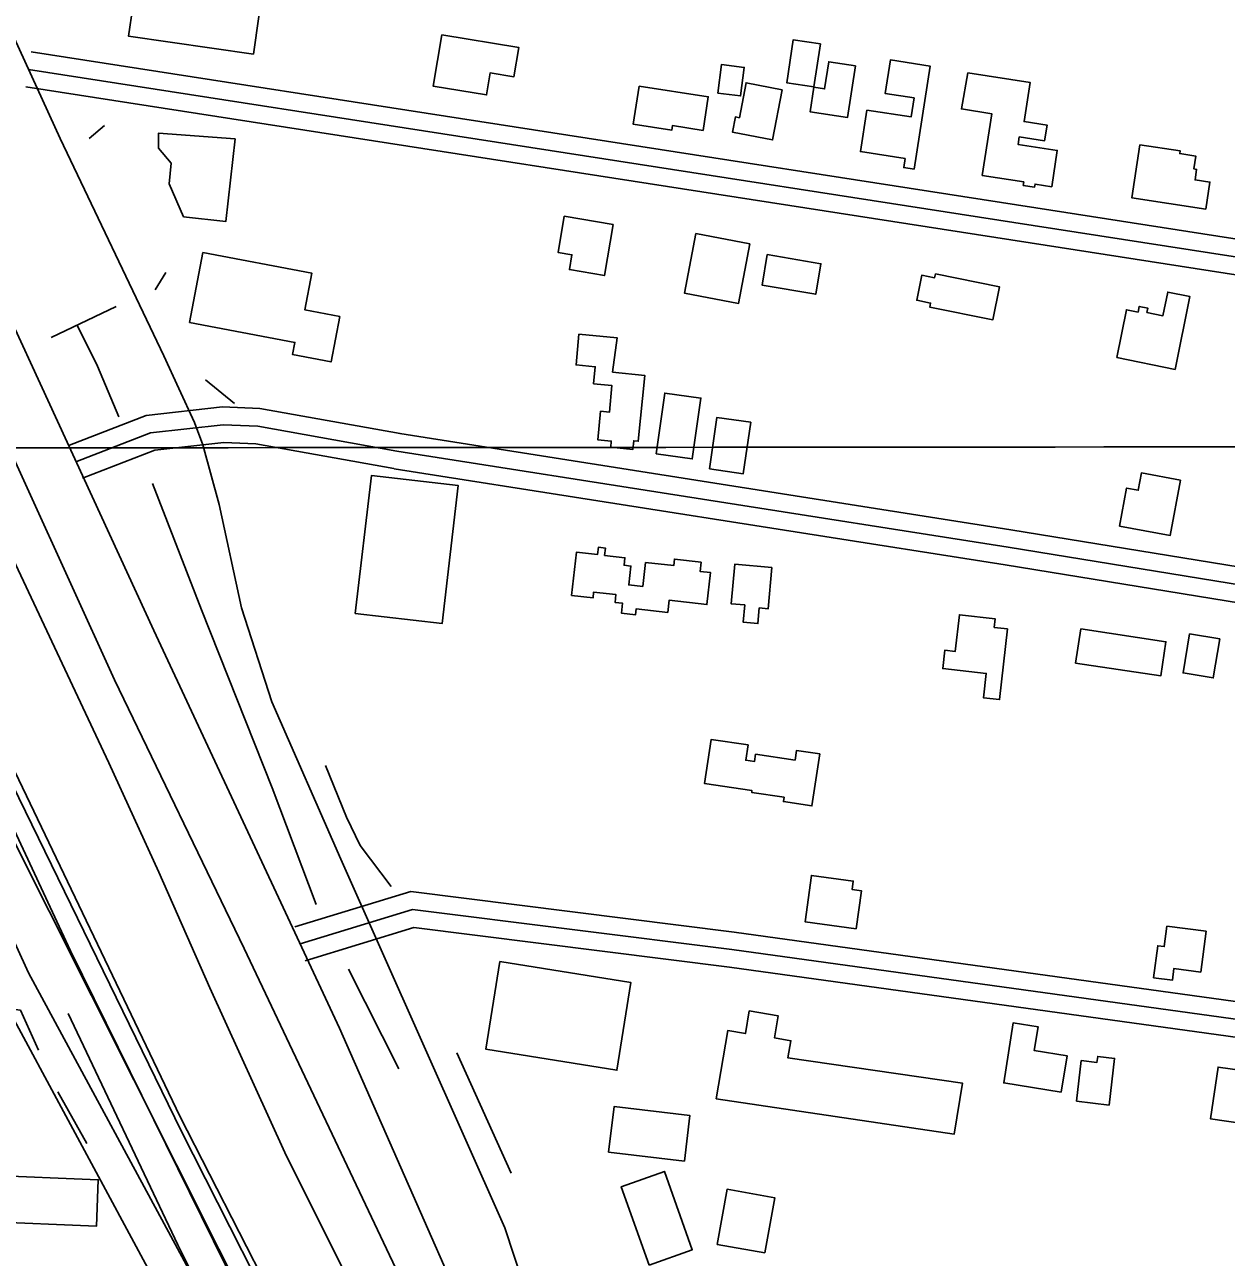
# Model space of a CAD drawing. Extents: x 3297772 to 3335630, y 634068 to 659439.
# Drawn here: x 3309508 to 3310522, y 653921 to 654963 of the extents above; entities that cross this region are included whole.
import ezdxf

# ---------------------------------------------------------------- set-up
doc = ezdxf.new("R2010")
doc.units = 0
for name, color, linetype in [('V-BLDG-OTLN', 7, 'Continuous'), ('V-GRID-MAJR', 7, 'Continuous'), ('V-RAIL-TRAK', 7, 'Continuous'), ('V-ROAD-CNTR', 7, 'Continuous'), ('V-TOPO-SHOR', 7, 'Continuous')]:
    doc.layers.add(name, color=color, linetype=linetype)

msp = doc.modelspace()

# ---------------------------------------------------------------- linework, layer by layer
at = {"layer": 'V-BLDG-OTLN'}
for points in [[(3309700.724561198, 654937.6930978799), (3309709.592543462, 654999.676973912), (3309638.5166856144, 655009.8459535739), (3309636.8056890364, 654997.8899774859), (3309602.535757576, 655002.7939676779), (3309595.376771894, 654952.7690677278)], [(3309859.735, 654954.073), (3309924.904, 654943.262), (3309920.808, 654918.583), (3309900.742, 654921.911), (3309897.649, 654903.27), (3309852.546, 654910.756)], [(3310179.573, 654946.471), (3310174.174, 654910.015), (3310151.257, 654913.408), (3310156.668, 654949.862)], [(3310092.932, 654904.8470000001), (3310096.076, 654929), (3310115.325, 654926.495), (3310112.179, 654902.343)], [(3310209.222, 654927.849), (3310202.469, 654884.0970000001), (3310170.83, 654888.982), (3310174.037, 654909.7710000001), (3310183.165, 654908.362), (3310186.708, 654931.322)], [(3310218.86, 654890.507), (3310256.227, 654884.654), (3310258.734, 654900.659), (3310234.2460000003, 654904.493), (3310238.68, 654932.799), (3310272.3680000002, 654927.523), (3310258.744, 654840.544), (3310249.946, 654841.9230000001), (3310251.124, 654849.441), (3310213.355, 654855.358)], [(3310304.103, 654921.838), (3310356.6410000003, 654913.75), (3310351.574, 654880.7980000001), (3310371.0160000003, 654877.806), (3310368.974, 654864.498), (3310347.562, 654867.777), (3310346.585, 654861.407), (3310379.656, 654856.328), (3310374.952, 654825.758), (3310360.911, 654827.91), (3310360.524, 654825.399), (3310350.884, 654826.878), (3310351.345, 654829.839), (3310316.232, 654835.295), (3310324.321, 654887.388), (3310298.6720000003, 654891.378)], [(3310026.563, 654910.649), (3310084.894, 654901.6460000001), (3310080.521, 654873.316), (3310054.614, 654877.314), (3310054.014, 654873.435), (3310021.59, 654878.443)], [(3310147.298, 654907.686), (3310139.176, 654865.301), (3310105.4020000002, 654871.772), (3310107.862, 654884.611), (3310111.184, 654883.974), (3310116.853, 654913.5210000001)], [(3309685.36859191, 654866.121241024), (3309677.537607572, 654796.454380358), (3309641.770679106, 654800.334372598), (3309629.6317033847, 654828.272316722), (3309631.2177002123, 654845.6442819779), (3309620.530721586, 654858.1932568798), (3309620.5497215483, 654870.8972314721)], [(3310505.127, 654806.758), (3310442.694, 654816.21), (3310449.4790000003, 654861.033), (3310483.437, 654855.89), (3310483.097, 654853.654), (3310496.632, 654851.606), (3310494.9790000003, 654840.698), (3310497.302, 654840.346), (3310495.96, 654831.486), (3310508.582, 654829.5750000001)], [(3310004.495, 654793.803), (3309997.2430000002, 654750.7170000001), (3309967.666, 654755.696), (3309969.772, 654768.211), (3309958.078, 654770.179), (3309963.222, 654800.748)], [(3310119.992, 654777.5210000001), (3310110.463, 654727.104), (3310064.8680000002, 654735.72), (3310074.4020000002, 654786.137)], [(3309646.88366888, 654711.1045510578), (3309735.826490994, 654694.1625849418), (3309733.8734949, 654683.90860545), (3309766.3734299, 654677.7186178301), (3309773.677415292, 654716.067541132), (3309744.239474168, 654721.674529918), (3309750.130462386, 654752.6044680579), (3309658.1246463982, 654770.127433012)], [(3310134.67, 654768.385), (3310180.048, 654760.681), (3310175.661, 654734.859), (3310130.288, 654742.5700000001)], [(3310276.742, 654752.157), (3310330.832, 654741.261), (3310325.218, 654713.398), (3310272.005, 654724.12), (3310272.667, 654727.407), (3310260.954, 654729.7660000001), (3310265.2260000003, 654750.963), (3310276.062, 654748.78)], [(3310429.914, 654681.4230000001), (3310438.086, 654721.758), (3310447.855, 654719.78), (3310448.842, 654724.654), (3310456.053, 654723.194), (3310455.311, 654719.54), (3310468.875, 654716.792), (3310472.912, 654736.711), (3310491.6040000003, 654732.924), (3310479.146, 654671.447)], [(3310003.971, 654668.975), (3310031.287, 654666.296), (3310025.735, 654610.726), (3310021.914, 654611.099), (3310021.203, 654603.867), (3310002.472, 654605.708), (3310002.98, 654610.843), (3309991.5500000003, 654611.969), (3309993.926, 654636.035), (3310001.417, 654635.2880000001), (3310003.582, 654657.814), (3309988.075, 654659.284), (3309989.4390000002, 654673.6140000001), (3309973.2430000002, 654675.1460000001), (3309975.7090000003, 654701.1410000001), (3310008.055, 654698.077)], [(3310040.88, 654600.103), (3310048.116, 654651.436), (3310078.651, 654647.131), (3310071.41, 654595.8)], [(3310085.807, 654587.358), (3310092.14, 654630.899), (3310120.697, 654626.745), (3310114.338, 654583.209)], [(3310483.717, 654577.97), (3310475.097, 654531.219), (3310432.2, 654539.128), (3310438.106, 654571.167), (3310448.014, 654569.34), (3310450.728, 654584.053)], [(3309786.8033890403, 654465.3670425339), (3309800.521361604, 654581.896809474), (3309873.76821511, 654573.27382672), (3309860.049242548, 654456.7440597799)], [(3310031.887, 654508.449), (3310055.72, 654505.743), (3310056.332, 654511.152), (3310078.83, 654508.6), (3310077.949, 654500.824), (3310086.829, 654499.817), (3310083.765, 654472.822), (3310051.812, 654476.449), (3310050.651, 654466.2170000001), (3310024.044, 654469.238), (3310023.478, 654464.261), (3310011.592, 654465.611), (3310012.528, 654473.8520000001), (3310006.165, 654474.5750000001), (3310006.914, 654481.182), (3309988.095, 654483.318), (3309987.542, 654478.454), (3309969.458, 654480.506), (3309973.6180000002, 654517.159), (3309991.433, 654515.136), (3309992.117, 654521.153), (3309998.0500000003, 654520.481), (3309997.35, 654514.304), (3310014.49, 654512.361), (3310013.7630000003, 654505.958), (3310019.571, 654505.299), (3310017.771, 654489.441), (3310029.577, 654488.1020000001)], [(3310138.656, 654504.064), (3310135.514, 654469.236), (3310127.963, 654469.9180000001), (3310126.771, 654456.72), (3310114.426, 654457.833), (3310115.749, 654472.492), (3310104.204, 654473.533), (3310107.219, 654506.9010000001)], [(3310337.611, 654452.203), (3310330.85, 654392.6240000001), (3310317.268, 654394.164), (3310319.588, 654414.605), (3310282.8510000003, 654418.773), (3310284.6, 654434.184), (3310293.536, 654433.171), (3310297.0500000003, 654464.155), (3310327.24, 654460.728), (3310326.421, 654453.4720000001)], [(3310399.469, 654452.319), (3310471.4250000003, 654441.457), (3310467.053, 654412.496), (3310395.096, 654423.359)], [(3310516.782, 654443.832), (3310511.347, 654410.833), (3310485.861, 654415.031), (3310491.307, 654448.029)], [(3310124.7460000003, 654346.419), (3310158.204, 654341.441), (3310159.418, 654349.6), (3310178.977, 654346.6900000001), (3310172.444, 654302.7760000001), (3310148.404, 654306.3520000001), (3310148.947, 654310.012), (3310121.561, 654314.088), (3310121.799, 654315.685), (3310081.836, 654321.63), (3310087.382, 654358.91), (3310118.536, 654354.275), (3310116.603, 654341.281), (3310123.822, 654340.208)], [(3310209.789, 654199.037), (3310166.707, 654204.915), (3310172.053, 654244.103), (3310207.35, 654239.2880000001), (3310206.379, 654232.17), (3310214.161, 654231.0920000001)], [(3310505.332, 654196.8420000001), (3310500.8140000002, 654162.468), (3310478.151, 654165.446), (3310476.848, 654155.542), (3310460.968, 654157.629), (3310464.523, 654184.691), (3310470.0160000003, 654183.968), (3310472.279, 654201.185)], [(3309908.895144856, 654171.3276306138), (3310019.578923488, 654153.5956660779), (3310007.71794721, 654079.5598141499), (3309897.034168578, 654097.2917786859)], [(3310091.449, 654055.231), (3310101.36, 654113.0480000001), (3310116.222, 654110.5), (3310119.499, 654129.616), (3310144.024, 654125.411), (3310140.841, 654106.8420000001), (3310154.624, 654104.481), (3310152.132, 654089.932), (3310299.5, 654068.721), (3310292.645, 654025.551)], [(3310383.017, 654061.028), (3310334.432, 654068.7270000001), (3310342.491, 654119.589), (3310363.403, 654116.275), (3310360.2060000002, 654096.094), (3310387.877, 654091.703)], [(3310395.86, 654053.262), (3310399.919, 654087.636), (3310413.182, 654086.069), (3310413.7800000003, 654091.13), (3310428.04, 654089.444), (3310423.379, 654050.012)], [(3310580.563, 654027.949), (3310509.063, 654038.353), (3310515.4390000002, 654082.166), (3310537.627, 654078.936), (3310535.663, 654065.444), (3310584.972, 654058.264)], [(3310064.771833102, 654002.8379675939), (3310000.7629611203, 654010.3459525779), (3310005.279952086, 654048.856875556), (3310069.288824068, 654041.3488905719)], [(3309475.1750122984, 653990.941991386), (3309569.729823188, 653987.020999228), (3309568.1018264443, 653947.752077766), (3309473.547015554, 653951.672069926)], [(3310034.960892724, 653914.943143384), (3310011.438939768, 653981.1500109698), (3310047.873866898, 653994.0949850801), (3310071.395819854, 653927.8881174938)], [(3310132.733697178, 653925.157122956), (3310092.414777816, 653932.3481085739), (3310100.734761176, 653978.9980152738), (3310141.053680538, 653971.8070296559)]]:
    msp.add_lwpolyline(points, close=True, dxfattribs=at)
at = {"layer": 'V-GRID-MAJR'}
msp.add_spline([(3301871.984, 654599.909), (3307131.646, 654603.3520000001), (3312391.307, 654607.559), (3317650.968, 654612.532), (3322910.628, 654618.27), (3328170.287, 654624.772), (3333429.9450000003, 654632.04), (3333429.946, 654632.04)], degree=3, dxfattribs=at)
at = {"layer": 'V-RAIL-TRAK'}
for points in [[(3308967.794, 655522.4010000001), (3309048.2600000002, 655319.254), (3309168.17, 655024.545), (3309286.5100000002, 654747.5430000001), (3309414.872, 654462.09), (3309546.311, 654180.492), (3309697.046, 653874.29), (3309822.957, 653627.807), (3309836.166, 653601.947), (3309996.901, 653301.9230000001), (3310094.165, 653134.308), (3310117.42, 653094.231), (3310278.09, 652828.859), (3310372.329, 652673.484), (3310407.853, 652618.876), (3310451.093, 652556.582), (3310502.055, 652485.254)], [(3310638.063, 652262.458), (3310502.055, 652485.254), (3310365.3079440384, 652729.1197948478), (3310143.6760827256, 653090.3680317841), (3310112.5120827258, 653145.615031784), (3309788.945010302, 653746.688642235), (3309638.473571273, 654040.7056401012), (3309486.947571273, 654357.6886401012), (3309317.226094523, 654735.4828181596), (3309215.905094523, 654971.7038181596), (3309093.5130334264, 655272.0517172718), (3308992.140694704, 655521.8382864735)]]:
    msp.add_lwpolyline(points, dxfattribs=at)
at = {"layer": 'V-ROAD-CNTR'}
for p, q in [((3309866.627229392, 653503.811965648), (3309510.8989408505, 654161.8536495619)), ((3309840.2372821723, 653489.5449941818), (3309484.5089936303, 654147.5866780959))]:
    msp.add_line(p, q, dxfattribs=at)
for points in [[(3308259.920442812, 657640.0916930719), (3308578.797805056, 656818.425336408), (3308820.0933224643, 656196.9665793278), (3308890.8721809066, 656014.5649441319), (3308959.71504322, 655833.9593053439), (3309064.622833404, 655569.0288352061), (3309151.7526591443, 655362.5852480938), (3309233.3144960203, 655174.986623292), (3309361.9272387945, 654895.7561817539), (3309583.556795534, 654409.1841548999)], [(3308331.837298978, 657640.164692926), (3308585.957790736, 656988.3259966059), (3308906.4641497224, 656155.764661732), (3309129.581703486, 655593.525786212), (3309254.783453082, 655266.0924410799), (3309336.81428902, 655066.0578411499), (3309401.5711595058, 654917.80313766), (3309616.6097294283, 654450.785071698)], [(3308418.3351259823, 657640.25269275), (3308577.0138086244, 657235.084503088), (3308929.003104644, 656320.766331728), (3309095.185772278, 655894.2481847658), (3309282.487397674, 655436.146100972), (3309395.2671721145, 655177.1166190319), (3309537.646887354, 654866.39824047), (3309625.1527123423, 654683.010607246), (3309637.779687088, 654655.3396625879), (3309650.942660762, 654626.6937198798), (3309658.1326463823, 654607.7847576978), (3309671.8736189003, 654557.2408587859), (3309690.7295811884, 654470.1480329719)], [(3309510.8989408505, 654161.8536495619), (3309376.2562101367, 654456.62406002), (3309272.6054174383, 654696.6455799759), (3309113.951734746, 655067.695837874), (3308933.86009493, 655520.7169318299), (3308813.8393349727, 655815.4783423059), (3308720.419521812, 656075.5618221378)], [(3310361.476239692, 654807.8733575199), (3309513.186936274, 654939.62309402)], [(3310359.1742442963, 654793.0513871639), (3309510.884940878, 654924.8011236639)], [(3310356.8722489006, 654778.2294168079), (3309508.5829454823, 654909.979153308)], [(3310361.479239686, 654807.8733575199), (3310775.638411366, 654743.464486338), (3311021.294920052, 654706.5055602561), (3311104.938752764, 654689.700593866), (3311182.921596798, 654680.0116132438)], [(3310359.1742442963, 654793.0513871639), (3310773.370415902, 654728.6365159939), (3311018.699925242, 654691.7275898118), (3311102.533757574, 654674.884623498), (3311181.071600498, 654665.1256430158)], [(3310356.869248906, 654778.2294168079), (3310771.102420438, 654713.80854565), (3311016.1049304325, 654676.9496193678), (3311100.1287623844, 654660.0686531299), (3311179.221604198, 654650.239672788)], [(3309545.501871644, 654607.4637583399), (3309610.3097420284, 654632.510708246), (3309674.6866132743, 654639.7836936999), (3309706.176550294, 654638.2966966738), (3309824.6243133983, 654617.1567389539)], [(3309550.9088608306, 654593.4727863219), (3309613.91373482, 654617.8227376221), (3309675.1776122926, 654624.7437237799), (3309704.49855365, 654623.359726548), (3309821.9883186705, 654602.3897684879)], [(3311134.637693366, 654403.7391657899), (3310764.0684345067, 654467.07403912), (3310340.4232817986, 654535.9779013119), (3309824.320314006, 654617.207738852)], [(3309556.315850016, 654579.4818143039), (3309617.517727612, 654603.1347669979), (3309675.66861131, 654609.70375386), (3309702.820557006, 654608.4227564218), (3309819.3523239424, 654587.622798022)], [(3311132.11069842, 654388.9531953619), (3310761.6004394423, 654452.278068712), (3310338.053286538, 654521.1659309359), (3309821.9883186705, 654602.3897684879)], [(3311129.583703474, 654374.1672249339), (3310759.132444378, 654437.4820983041), (3310335.683291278, 654506.3539605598), (3309819.6563233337, 654587.5717981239)], [(3309690.7295811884, 654470.1480329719), (3309716.2525301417, 654390.6191920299), (3309774.642413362, 654257.7854576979), (3309913.0521365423, 653946.537080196), (3309953.625055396, 653823.452326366), (3310013.1759362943, 653682.326608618), (3310140.38268188, 653404.6321640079)], [(3309616.6097294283, 654450.785071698), (3309773.377415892, 654115.0307432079), (3309939.3250839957, 653738.4054964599), (3310061.4368397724, 653497.78097771), (3310147.311668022, 653316.073341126), (3310195.250572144, 653223.862525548), (3310245.814471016, 653132.7087078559), (3310370.896220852, 652922.2471287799), (3310488.272986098, 652726.508520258), (3310549.8358629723, 652626.4877203), (3310636.4746896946, 652485.232002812), (3310738.5714855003, 652322.6303280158)], [(3310679.645603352, 652327.1133190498), (3310490.697981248, 652636.2287008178), (3310369.441223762, 652844.241284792), (3310316.2653301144, 652940.3850925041), (3310280.919400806, 652998.8149756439), (3310198.836564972, 653125.289722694), (3310114.53773357, 653296.69637988), (3309962.0620385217, 653605.6687619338), (3309831.0683005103, 653890.5991920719), (3309693.019576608, 654182.327608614), (3309583.556795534, 654409.1841548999)], [(3309475.105012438, 654365.6082420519), (3309639.8086830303, 654028.2819167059), (3309845.212272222, 653623.0337272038), (3310156.59264946, 653066.2808407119), (3310529.655903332, 652450.629072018), (3310984.2979940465, 651694.862583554), (3311699.487563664, 650488.0039972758), (3311962.5750374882, 650063.0368472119), (3312156.5306495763, 649765.917441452), (3312337.3872878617, 649482.2870087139), (3312484.708993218, 649240.86949155), (3312633.317696, 648977.5540181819), (3312720.01252261, 648826.4743203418), (3312839.2422841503, 648598.645776), (3313001.19196025, 648301.9423694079), (3313200.674561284, 647917.119139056), (3313378.6912052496, 647569.061835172), (3313539.7338831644, 647260.121453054), (3313882.197198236, 646589.3307946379), (3314289.665383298, 645809.51135428)], [(3309456.5430495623, 654356.276260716), (3309814.6743332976, 653643.508686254), (3310167.1576283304, 653021.620930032), (3310349.1622643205, 652714.278544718), (3310409.670143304, 652621.114731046), (3310511.347939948, 652480.1470129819)], [(3309735.7424911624, 654200.55457216), (3309833.69329526, 654230.5985120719), (3310106.81774901, 654196.248580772), (3310572.9948166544, 654131.7827097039), (3311068.402825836, 654060.6388519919)], [(3309740.1414823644, 654186.213600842), (3309835.015292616, 654215.31454264), (3310104.8547529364, 654181.3776105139), (3310570.900820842, 654116.9297394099), (3311066.2708301, 654045.7908816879)], [(3309744.540473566, 654171.872629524), (3309836.337289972, 654200.0305732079), (3310102.8917568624, 654166.5066402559), (3310568.8068250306, 654102.076769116), (3311064.138834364, 654030.9429113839)]]:
    msp.add_lwpolyline(points, dxfattribs=at)
at = {"layer": 'V-TOPO-SHOR'}
for p, q in [((3309574.991, 654877.384), (3309561.906, 654866.566)), ((3309626.867, 654753.377), (3309617.645, 654738.716)), ((3309584.725, 654724.658), (3309529.867, 654698.231)), ((3309684.8850000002, 654642.49), (3309660.182, 654662.485)), ((3309823.444, 654080.824), (3309781.167, 654164.9890000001)), ((3309918.549, 653992.681), (3309872.477, 654094.136)), ((3309560.174, 654017.599), (3309535.544, 654061.278))]:
    msp.add_line(p, q, dxfattribs=at)
for points in [[(3309587.156, 654631.3960000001), (3309569.025, 654674.234), (3309552.008, 654708.897)], [(3309879.1, 653680.78), (3309844.35, 653761.949), (3309780.151, 653903.988), (3309727.301, 654009.943), (3309663.86, 654148.974), (3309620.805, 654246.674), (3309578.509, 654339.11), (3309451.644, 654608.897), (3309430.6580000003, 654657.429)], [(3309753.751, 654219.6190000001), (3309716.71, 654318.081), (3309657.007, 654468.402), (3309615.441, 654575.132)], [(3309816.9620000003, 654234.551), (3309790.977, 654269.292), (3309779.336, 654293.145), (3309761.519, 654336.767)], [(3309519.369, 654096.537), (3309503.964, 654130.259), (3309467.901, 654134.795)], [(3309674.044, 653857.779), (3309637.049, 653932.172), (3309544.169, 654127.56)]]:
    msp.add_lwpolyline(points, dxfattribs=at)

doc.saveas('drawing.dxf')
